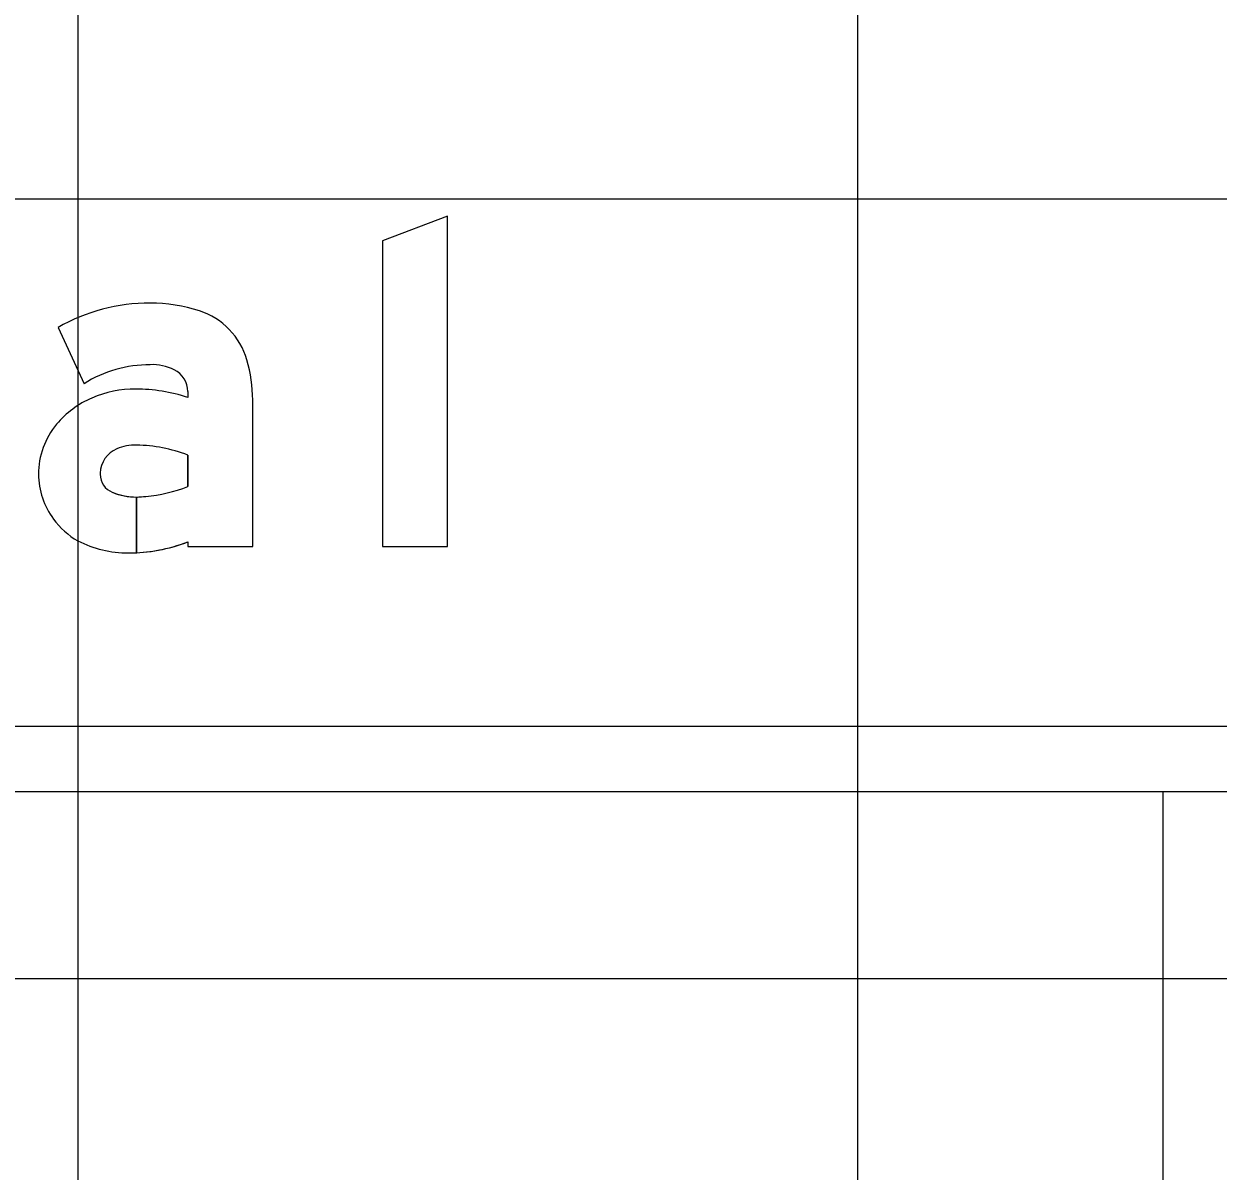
# Model space of a CAD drawing. Extents: x 1797809 to 2198143, y 249608 to 1237864.
# Drawn here: x 2196126.567 to 2196129.631, y 1237190.612 to 1237193.555 of the extents above; entities that cross this region are included whole.
import ezdxf

# ---------------------------------------------------------------- set-up
doc = ezdxf.new("R2010")
doc.units = 0
for name, color, linetype in [('GSBWFILL', 7, 'Continuous'), ('GSCOLORFILL', 7, 'Continuous'), ('GSDIMS', 7, 'Continuous'), ('GSOUTLINE', 7, 'Continuous'), ('GSSHT', 7, 'Continuous')]:
    doc.layers.add(name, color=color, linetype=linetype)

msp = doc.modelspace()

# ---------------------------------------------------------------- linework, layer by layer
at = {"layer": 'GSBWFILL'}
msp.add_lwpolyline([(2196127.6539, 1237192.2147), (2196127.6539, 1237193.0618), (2196127.4874, 1237192.9987), (2196127.4874, 1237192.2147)], close=True, dxfattribs=at)
for points in [[(2196126.655, 1237192.7766), (2196126.7219, 1237192.6323)], [(2196126.9879, 1237192.612), (2196126.9879, 1237192.5967)], [(2196126.9879, 1237192.2264), (2196126.9879, 1237192.2147), (2196127.1544, 1237192.2147), (2196127.1544, 1237192.5904)], [(2196126.9879, 1237192.4493), (2196126.9879, 1237192.3684)], [(2196126.8568, 1237192.1986), (2196126.8568, 1237192.3415)], [(2196126.8568, 1237192.3415), (2196126.8568, 1237192.1986)]]:
    msp.add_lwpolyline(points, dxfattribs=at)
for centre, radius, start, end in [((2196126.8912, 1237192.3619), 0.4772, 90, 119.6631), ((2196126.8912, 1237192.4316), 0.4075, 71.834, 90), ((2196126.9599, 1237192.6408), 0.1873, 16.3165, 71.834), ((2196126.8912, 1237192.3619), 0.319, 90, 122.0567), ((2196126.8972, 1237192.555), 0.1261, 63.6188, 92.7072), ((2196126.7875, 1237192.5904), 0.3669, 0, 16.3165), ((2196126.9255, 1237192.612), 0.0624, 360, 63.6188), ((2196126.8544, 1237192.333), 0.2855, 90, 113.1768), ((2196126.8544, 1237192.1982), 0.4203, 71.4755, 90), ((2196126.8348, 1237192.3755), 0.2387, 112.8774, 140.1871), ((2196126.8054, 1237192.3999), 0.2005, 140.1871, 180), ((2196126.8339, 1237192.4001), 0.0708, 113.408, 177.7075), ((2196126.8536, 1237192.3546), 0.1204, 88.6403, 113.408), ((2196126.8449, 1237192.0658), 0.4093, 69.5454, 88.375), ((2196126.8385, 1237192.3999), 0.0754, 177.7075, 180), ((2196126.7966, 1237192.3999), 0.1916, 180, 216.8494), ((2196126.8131, 1237192.3999), 0.0499, 180, 247.966), ((2196126.8568, 1237192.508), 0.1665, 247.966, 270), ((2196126.8568, 1237192.508), 0.1665, 270.0143, 278.1886), ((2196126.8471, 1237192.7265), 0.3848, 274.983, 291.4646), ((2196126.8136, 1237192.4127), 0.2129, 216.8494, 239.6064), ((2196126.8354, 1237192.4846), 0.2865, 243.1197, 270), ((2196126.8354, 1237192.623), 0.4249, 272.8914, 291.0305), ((2196126.8354, 1237192.623), 0.4249, 270, 272.8858)]:
    msp.add_arc(centre, radius, start, end, dxfattribs=at)
at = {"layer": 'GSCOLORFILL'}
for p, q in [((2196132.0245, 1237191.7527), (2196117.3742, 1237191.7527)), ((2196117.3742, 1237191.5862), (2196132.0245, 1237191.5862))]:
    msp.add_line(p, q, dxfattribs=at)
msp.add_lwpolyline([(2196127.6539, 1237192.2147), (2196127.6539, 1237193.0618), (2196127.4874, 1237192.9987), (2196127.4874, 1237192.2147)], close=True, dxfattribs=at)
for points in [[(2196126.655, 1237192.7766), (2196126.7219, 1237192.6323)], [(2196126.9879, 1237192.612), (2196126.9879, 1237192.5967)], [(2196126.9879, 1237192.2264), (2196126.9879, 1237192.2147), (2196127.1544, 1237192.2147), (2196127.1544, 1237192.5904)], [(2196126.9879, 1237192.4493), (2196126.9879, 1237192.3684)], [(2196126.8568, 1237192.1986), (2196126.8568, 1237192.3415)], [(2196126.8568, 1237192.3415), (2196126.8568, 1237192.1986)]]:
    msp.add_lwpolyline(points, dxfattribs=at)
for centre, radius, start, end in [((2196126.8912, 1237192.3619), 0.4772, 90, 119.6631), ((2196126.8912, 1237192.4316), 0.4075, 71.834, 90), ((2196126.9599, 1237192.6408), 0.1873, 16.3165, 71.834), ((2196126.8912, 1237192.3619), 0.319, 90, 122.0567), ((2196126.8972, 1237192.555), 0.1261, 63.6188, 92.7072), ((2196126.7875, 1237192.5904), 0.3669, 0, 16.3165), ((2196126.9255, 1237192.612), 0.0624, 360, 63.6188), ((2196126.8544, 1237192.333), 0.2855, 90, 113.1768), ((2196126.8544, 1237192.1982), 0.4203, 71.4755, 90), ((2196126.8348, 1237192.3755), 0.2387, 112.8774, 140.1871), ((2196126.8054, 1237192.3999), 0.2005, 140.1871, 180), ((2196126.8339, 1237192.4001), 0.0708, 113.408, 177.7075), ((2196126.8536, 1237192.3546), 0.1204, 88.6403, 113.408), ((2196126.8449, 1237192.0658), 0.4093, 69.5454, 88.375), ((2196126.8385, 1237192.3999), 0.0754, 177.7075, 180), ((2196126.7966, 1237192.3999), 0.1916, 180, 216.8494), ((2196126.8131, 1237192.3999), 0.0499, 180, 247.966), ((2196126.8568, 1237192.508), 0.1665, 247.966, 270), ((2196126.8568, 1237192.508), 0.1665, 270.0143, 278.1886), ((2196126.8471, 1237192.7265), 0.3848, 274.983, 291.4646), ((2196126.8136, 1237192.4127), 0.2129, 216.8494, 239.6064), ((2196126.8354, 1237192.4846), 0.2865, 243.1197, 270), ((2196126.8354, 1237192.623), 0.4249, 272.8914, 291.0305), ((2196126.8354, 1237192.623), 0.4249, 270, 272.8858)]:
    msp.add_arc(centre, radius, start, end, dxfattribs=at)
at = {"layer": 'GSDIMS'}
msp.add_line((2196129.4905, 1237181.7222), (2196129.4905, 1237191.5862), dxfattribs=at)
at = {"layer": 'GSOUTLINE'}
msp.add_lwpolyline([(2196127.6539, 1237192.2147), (2196127.6539, 1237193.0618), (2196127.4874, 1237192.9987), (2196127.4874, 1237192.2147)], close=True, dxfattribs=at)
for points in [[(2196126.655, 1237192.7766), (2196126.7219, 1237192.6323)], [(2196126.9879, 1237192.612), (2196126.9879, 1237192.5967)], [(2196126.9879, 1237192.2264), (2196126.9879, 1237192.2147), (2196127.1544, 1237192.2147), (2196127.1544, 1237192.5904)], [(2196126.9879, 1237192.3684), (2196126.9879, 1237192.4493)]]:
    msp.add_lwpolyline(points, dxfattribs=at)
for centre, radius, start, end in [((2196126.8912, 1237192.3619), 0.4772, 90, 119.6631), ((2196126.8912, 1237192.4316), 0.4075, 71.834, 90), ((2196126.9599, 1237192.6408), 0.1873, 16.3165, 71.834), ((2196126.8912, 1237192.3619), 0.319, 90, 122.0567), ((2196126.8972, 1237192.555), 0.1261, 63.6188, 92.7072), ((2196126.7875, 1237192.5904), 0.3669, 0, 16.3165), ((2196126.9255, 1237192.612), 0.0624, 360, 63.6188), ((2196126.8544, 1237192.333), 0.2855, 90, 113.1768), ((2196126.8544, 1237192.1982), 0.4203, 71.4755, 90), ((2196126.8348, 1237192.3755), 0.2387, 112.8774, 140.1871), ((2196126.8054, 1237192.3999), 0.2005, 140.1871, 180), ((2196126.8339, 1237192.4001), 0.0708, 113.408, 177.7075), ((2196126.8536, 1237192.3546), 0.1204, 88.6475, 113.408), ((2196126.8563, 1237192.4687), 0.00624, 88.3729, 88.6475), ((2196126.8449, 1237192.0658), 0.4093, 69.5454, 88.3729), ((2196126.8385, 1237192.3999), 0.0754, 177.7075, 180), ((2196126.7966, 1237192.3999), 0.1916, 180, 216.8494), ((2196126.8131, 1237192.3999), 0.0499, 180, 247.966), ((2196126.8568, 1237192.508), 0.1665, 247.966, 278.1886), ((2196126.8471, 1237192.7265), 0.3848, 274.983, 291.4646), ((2196126.8136, 1237192.4127), 0.2129, 216.8494, 239.6064), ((2196126.8354, 1237192.4846), 0.2865, 243.1197, 270), ((2196126.8354, 1237192.623), 0.4249, 270, 291.0305)]:
    msp.add_arc(centre, radius, start, end, dxfattribs=at)
at = {"layer": 'GSSHT'}
for p, q in [((2196126.7065, 1237163.1062), (2196126.7065, 1237223.1062)), ((2196128.7065, 1237163.1062), (2196128.7065, 1237223.1062)), ((2196074.7065, 1237193.1062), (2196204.7065, 1237193.1062)), ((2196074.7065, 1237191.1062), (2196204.7065, 1237191.1062))]:
    msp.add_line(p, q, dxfattribs=at)

doc.saveas('drawing.dxf')
